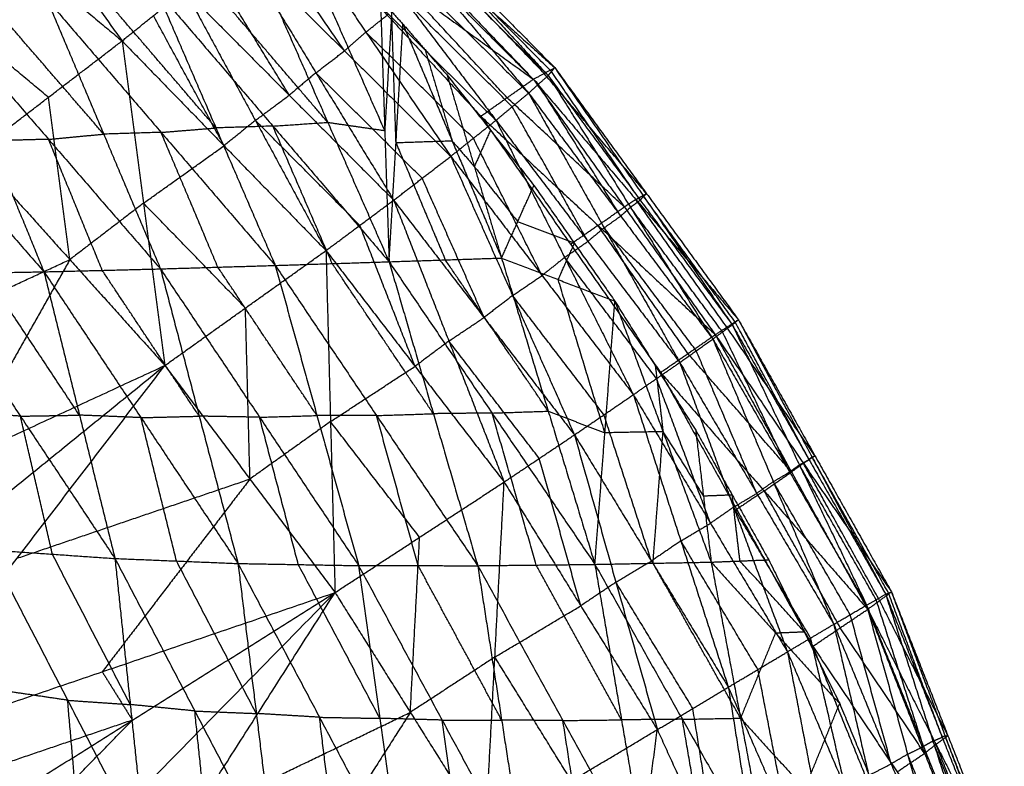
# Model space of a CAD drawing. Header units: millimetres. Extents: x -106 to 110, y -96 to 120.
# Tile 981 of 1020: x 88.22 to 95.87, y 65.57 to 71.36. Entities that reach past the tile are written whole.
import ezdxf

# ---------------------------------------------------------------- set-up
doc = ezdxf.new("R2010")
doc.units = ezdxf.units.MM
doc.header["$MEASUREMENT"] = 0
doc.layers.add('Default', color=7, linetype='Continuous', true_color=0x000000)

msp = doc.modelspace()

# ---------------------------------------------------------------- linework, layer by layer
at = {"layer": 'Default'}
for points in [[(87.7169, 73.0066, 13.4172), (88.3651, 72.1031, 13.4669), (89.0134, 71.1995, 13.5165)], [(90.6986, 72.6883, 11.5504), (91.511, 71.8096, 11.5597), (92.3234, 70.9309, 11.569)], [(90.6986, 72.6883, 11.5504), (91.5367, 71.8401, 11.3559), (92.3748, 70.9919, 11.1615)], [(87.2802, 72.6456, 13.5304), (88.1468, 71.9226, 13.5235), (89.0134, 71.1995, 13.5165)], [(90.5568, 72.6263, 11.0256), (91.3825, 71.7641, 10.786), (92.2083, 70.9019, 10.5465)], [(90.5568, 72.6263, 11.0256), (91.4658, 71.8091, 11.0936), (92.3748, 70.9919, 11.1615)], [(90.6424, 72.6114, 11.8929), (91.4071, 71.7027, 11.955), (92.1717, 70.7941, 12.0172)], [(90.6424, 72.6114, 11.8929), (91.4829, 71.7712, 11.7309), (92.3234, 70.9309, 11.569)], [(90.4927, 72.4587, 12.2665), (91.2056, 71.5208, 12.3711), (91.9185, 70.583, 12.4757)], [(90.4927, 72.4587, 12.2665), (91.3322, 71.6264, 12.1419), (92.1717, 70.7941, 12.0172)], [(90.1852, 72.3602, 10.7113), (90.9928, 71.4874, 10.4508), (91.8004, 70.6146, 10.1903)], [(90.1852, 72.3602, 10.7113), (91.1968, 71.6311, 10.6289), (92.2083, 70.9019, 10.5465)], [(90.2492, 72.2331, 12.6455), (90.908, 71.2681, 12.7774), (91.5668, 70.3032, 12.9092)], [(90.2492, 72.2331, 12.6455), (91.0838, 71.408, 12.5606), (91.9185, 70.583, 12.4757)], [(90.7414, 71.1223, 12.9548), (90.412, 71.6048, 12.8888), (90.0826, 72.0872, 12.8229)], [(89.9161, 71.9414, 13.0003), (90.5197, 70.952, 13.1407), (91.1234, 69.9626, 13.2811)], [(89.9161, 71.9414, 13.0003), (90.7414, 71.1223, 12.9548), (91.5668, 70.3032, 12.9092)], [(90.3121, 70.7779, 13.2907), (90.0103, 71.2726, 13.2205), (89.7084, 71.7673, 13.1503)], [(92.2916, 70.9469, 10.854), (91.8787, 71.378, 10.9738), (91.4658, 71.8091, 11.0936)], [(92.3491, 70.9614, 11.3652), (91.93, 71.3855, 11.4625), (91.511, 71.8096, 11.5597)], [(92.2476, 70.8625, 11.7931), (91.8273, 71.2826, 11.8741), (91.4071, 71.7027, 11.955)], [(90.6114, 70.567, 9.7192), (90.1599, 71.0938, 9.8132), (89.7083, 71.6206, 9.9072)], [(90.1347, 71.6497, 10.1047), (90.6114, 70.567, 9.7192), (91.088, 69.4844, 9.3336)], [(92.0043, 70.7583, 10.3684), (91.6006, 71.1947, 10.4986), (91.1968, 71.6311, 10.6289)], [(88.4295, 71.5224, 9.3343), (88.8706, 70.4757, 8.9459), (89.3118, 69.429, 8.5574)], [(88.4295, 71.5224, 9.3343), (89.3166, 70.4891, 9.1338), (90.2037, 69.4558, 8.9332)], [(89.7428, 70.5236, 9.3215), (89.2993, 71.0403, 9.4218), (88.8557, 71.5569, 9.522)], [(89.0134, 71.1995, 13.5165), (89.2571, 71.3963, 13.4084), (89.5008, 71.5932, 13.3002)], [(89.2819, 71.5915, 9.7098), (89.7428, 70.5236, 9.3215), (90.2037, 69.4558, 8.9332)], [(89.2819, 71.5915, 9.7098), (90.185, 70.538, 9.5217), (91.088, 69.4844, 9.3336)], [(89.5008, 71.5932, 13.3002), (90.0492, 70.5821, 13.4287), (90.5977, 69.5711, 13.5572)], [(89.5008, 71.5932, 13.3002), (90.3121, 70.7779, 13.2907), (91.1234, 69.9626, 13.2811)], [(91.0542, 70.5033, 9.867), (90.8159, 71.0447, 10.0598), (90.5776, 71.586, 10.2526)], [(91.0205, 71.5223, 10.4004), (91.0542, 70.5033, 9.867), (91.088, 69.4844, 9.3336)], [(91.0205, 71.5223, 10.4004), (91.1079, 71.4262, 10.3733), (91.1953, 71.3301, 10.3462)], [(92.0451, 70.6885, 12.2465), (91.6253, 71.1047, 12.3088), (91.2056, 71.5208, 12.3711)], [(88.4412, 70.7614, 13.5636), (88.0079, 71.1229, 13.567), (87.5746, 71.4844, 13.5705)], [(88.8706, 70.4757, 8.9459), (88.4359, 70.9787, 9.0517), (88.0011, 71.4817, 9.1576)], [(87.5727, 71.4411, 8.9809), (87.9898, 70.4237, 8.5958), (88.4069, 69.4063, 8.2107)], [(87.5727, 71.4411, 8.9809), (88.4422, 70.4351, 8.7692), (89.3118, 69.429, 8.5574)], [(89.8055, 70.3853, 13.5368), (89.5313, 70.8908, 13.4726), (89.2571, 71.3963, 13.4084)], [(90.908, 71.2681, 12.7774), (90.9959, 71.3381, 12.669), (91.0838, 71.408, 12.5606)], [(91.1079, 71.4262, 10.3733), (91.0811, 70.9648, 10.1202), (91.0542, 70.5033, 9.867)], [(91.1417, 70.4073, 9.8399), (91.1248, 70.9167, 10.1066), (91.1079, 71.4262, 10.3733)], [(86.7101, 71.3492, 8.6526), (87.5585, 70.3777, 8.4316), (88.4069, 69.4063, 8.2107)], [(91.088, 69.4844, 9.3336), (91.1417, 70.4073, 9.8399), (91.1953, 71.3301, 10.3462)], [(91.1953, 71.3301, 10.3462), (91.3669, 71.1322, 10.2989), (91.5384, 70.9343, 10.2516)], [(91.1953, 71.3301, 10.3462), (91.5784, 70.4217, 10.0483), (91.9615, 69.5133, 9.7503)], [(90.908, 71.2681, 12.7774), (90.8247, 71.1952, 12.8661), (90.7414, 71.1223, 12.9548)], [(91.7426, 70.4431, 12.6924), (91.3253, 70.8556, 12.7349), (90.908, 71.2681, 12.7774)], [(87.869, 70.3232, 13.6106), (88.4412, 70.7614, 13.5636), (89.0134, 71.1995, 13.5165)], [(89.0134, 71.1995, 13.5165), (89.1798, 69.9391, 13.6162), (89.3463, 68.6787, 13.716)], [(89.0134, 71.1995, 13.5165), (89.8055, 70.3853, 13.5368), (90.5977, 69.5711, 13.5572)], [(90.5197, 70.952, 13.1407), (90.6306, 71.0371, 13.0477), (90.7414, 71.1223, 12.9548)], [(91.3669, 71.1322, 10.2989), (91.4726, 70.777, 10.1736), (91.5784, 70.4217, 10.0483)], [(92.2083, 70.9019, 10.5465), (92.2916, 70.9469, 10.854), (92.3748, 70.9919, 11.1615)], [(92.3234, 70.9309, 11.569), (92.3491, 70.9614, 11.3652), (92.3748, 70.9919, 11.1615)], [(92.3748, 70.9919, 11.1615), (93.0643, 69.9933, 11.3346), (93.7539, 68.9947, 11.5076)], [(92.3748, 70.9919, 11.1615), (93.0882, 70.013, 11.1175), (93.8016, 69.034, 11.0736)], [(90.5197, 70.952, 13.1407), (90.4159, 70.8649, 13.2157), (90.3121, 70.7779, 13.2907)], [(91.3451, 70.1329, 13.0952), (90.9324, 70.5424, 13.1179), (90.5197, 70.952, 13.1407)], [(91.5384, 70.9343, 10.2516), (91.7499, 70.2238, 10.0009), (91.9615, 69.5133, 9.7503)], [(91.5384, 70.9343, 10.2516), (91.8757, 70.5058, 10.1831), (92.2131, 70.0773, 10.1146)], [(92.1717, 70.7941, 12.0172), (92.2476, 70.8625, 11.7931), (92.3234, 70.9309, 11.569)], [(93.0882, 70.013, 11.1175), (92.6899, 70.4799, 10.9858), (92.2916, 70.9469, 10.854)], [(92.3234, 70.9309, 11.569), (92.9631, 69.9074, 11.7769), (93.6027, 68.8839, 11.9849)], [(92.3234, 70.9309, 11.569), (93.0386, 69.9628, 11.5383), (93.7539, 68.9947, 11.5076)], [(93.0386, 69.9628, 11.5383), (92.6939, 70.4621, 11.4518), (92.3491, 70.9614, 11.3652)], [(91.8004, 70.6146, 10.1903), (92.0043, 70.7583, 10.3684), (92.2083, 70.9019, 10.5465)], [(92.2083, 70.9019, 10.5465), (92.9151, 69.9099, 10.4822), (93.6219, 68.9179, 10.418)], [(92.2083, 70.9019, 10.5465), (93.005, 69.968, 10.81), (93.8016, 69.034, 11.0736)], [(92.8872, 69.839, 12.0011), (92.5674, 70.3507, 11.8971), (92.2476, 70.8625, 11.7931)], [(88.6077, 69.5009, 13.6633), (88.5244, 70.1312, 13.6134), (88.4412, 70.7614, 13.5636)], [(90.0492, 70.5821, 13.4287), (90.1807, 70.68, 13.3597), (90.3121, 70.7779, 13.2907)], [(91.9185, 70.583, 12.4757), (92.0451, 70.6885, 12.2465), (92.1717, 70.7941, 12.0172)], [(92.9151, 69.9099, 10.4822), (92.4597, 70.3341, 10.4253), (92.0043, 70.7583, 10.3684)], [(92.1717, 70.7941, 12.0172), (92.7588, 69.7479, 12.2451), (93.3459, 68.7018, 12.473)], [(92.1717, 70.7941, 12.0172), (92.8872, 69.839, 12.0011), (93.6027, 68.8839, 11.9849)], [(92.6322, 69.6424, 12.4744), (92.3387, 70.1655, 12.3604), (92.0451, 70.6885, 12.2465)], [(91.8004, 70.6146, 10.1903), (92.4986, 69.6194, 10.114), (93.1968, 68.6242, 10.0377)], [(91.8004, 70.6146, 10.1903), (92.7111, 69.7662, 10.3042), (93.6219, 68.9179, 10.418)], [(90.185, 70.538, 9.5217), (89.9639, 70.5308, 9.4216), (89.7428, 70.5236, 9.3215)], [(90.0492, 70.5821, 13.4287), (89.9274, 70.4837, 13.4828), (89.8055, 70.3853, 13.5368)], [(90.8605, 69.7668, 13.4191), (90.4549, 70.1745, 13.4239), (90.0492, 70.5821, 13.4287)], [(90.185, 70.538, 9.5217), (90.3982, 70.5525, 9.6204), (90.6114, 70.567, 9.7192)], [(90.6459, 69.4701, 9.1334), (90.4154, 70.004, 9.3276), (90.185, 70.538, 9.5217)], [(90.6114, 70.567, 9.7192), (90.8328, 70.5352, 9.7931), (91.0542, 70.5033, 9.867)], [(91.5668, 70.3032, 12.9092), (91.7426, 70.4431, 12.6924), (91.9185, 70.583, 12.4757)], [(91.9185, 70.583, 12.4757), (92.4521, 69.5174, 12.7051), (92.9858, 68.4518, 12.9344)], [(91.9185, 70.583, 12.4757), (92.6322, 69.6424, 12.4744), (93.3459, 68.7018, 12.473)], [(88.4422, 70.4351, 8.7692), (88.6564, 70.4554, 8.8575), (88.8706, 70.4757, 8.9459)], [(89.3166, 70.4891, 9.1338), (89.0936, 70.4824, 9.0398), (88.8706, 70.4757, 8.9459)], [(89.3166, 70.4891, 9.1338), (89.5297, 70.5064, 9.2276), (89.7428, 70.5236, 9.3215)], [(89.7577, 69.4424, 8.7453), (89.5372, 69.9657, 8.9395), (89.3166, 70.4891, 9.1338)], [(91.8757, 70.5058, 10.1831), (91.8128, 70.3648, 10.092), (91.7499, 70.2238, 10.0009)], [(88.4422, 70.4351, 8.7692), (88.216, 70.4294, 8.6825), (87.9898, 70.4237, 8.5958)], [(88.8594, 69.4176, 8.384), (88.6508, 69.9263, 8.5766), (88.4422, 70.4351, 8.7692)], [(89.1798, 69.9391, 13.6162), (89.4927, 70.1622, 13.5765), (89.8055, 70.3853, 13.5368)], [(91.5784, 70.4217, 10.0483), (91.36, 70.4145, 9.9441), (91.1417, 70.4073, 9.8399)], [(91.1417, 70.4073, 9.8399), (91.3332, 69.9531, 9.6909), (91.5247, 69.4989, 9.542)], [(91.5784, 70.4217, 10.0483), (91.6642, 70.3228, 10.0246), (91.7499, 70.2238, 10.0009)], [(92.2763, 69.3775, 12.9218), (92.0095, 69.9103, 12.8071), (91.7426, 70.4431, 12.6924)], [(87.869, 70.3232, 13.6106), (88.6077, 69.5009, 13.6633), (89.3463, 68.6787, 13.716)], [(91.1234, 69.9626, 13.2811), (91.3451, 70.1329, 13.0952), (91.5668, 70.3032, 12.9092)], [(91.5668, 70.3032, 12.9092), (92.0474, 69.2215, 13.1197), (92.5281, 68.1398, 13.3303)], [(91.5668, 70.3032, 12.9092), (92.2763, 69.3775, 12.9218), (92.9858, 68.4518, 12.9344)], [(91.7499, 70.2238, 10.0009), (91.9186, 70.0096, 9.9667), (92.0873, 69.7953, 9.9324)], [(91.8257, 69.0512, 13.3057), (91.5854, 69.592, 13.2004), (91.3451, 70.1329, 13.0952)], [(91.9615, 69.5133, 9.7503), (92.0873, 69.7953, 9.9324), (92.2131, 70.0773, 10.1146)], [(92.2131, 70.0773, 10.1146), (92.5275, 69.6273, 10.0814), (92.842, 69.1773, 10.0483)], [(93.005, 69.968, 10.81), (93.0466, 69.9905, 10.9638), (93.0882, 70.013, 11.1175)], [(93.0643, 69.9933, 11.3346), (93.0515, 69.978, 11.4364), (93.0386, 69.9628, 11.5383)], [(93.0643, 69.9933, 11.3346), (93.0763, 70.0031, 11.226), (93.0882, 70.013, 11.1175)], [(93.7777, 69.0144, 11.2906), (93.421, 69.5038, 11.3126), (93.0643, 69.9933, 11.3346)], [(89.1798, 69.9391, 13.6162), (88.8937, 69.72, 13.6398), (88.6077, 69.5009, 13.6633)], [(89.972, 69.1249, 13.6366), (89.5759, 69.532, 13.6264), (89.1798, 69.9391, 13.6162)], [(90.5977, 69.5711, 13.5572), (90.8605, 69.7668, 13.4191), (91.1234, 69.9626, 13.2811)], [(91.1234, 69.9626, 13.2811), (91.5525, 68.8681, 13.4526), (91.9816, 67.7736, 13.6242)], [(91.1234, 69.9626, 13.2811), (91.8257, 69.0512, 13.3057), (92.5281, 68.1398, 13.3303)], [(93.005, 69.968, 10.81), (92.96, 69.939, 10.6461), (92.9151, 69.9099, 10.4822)], [(92.9631, 69.9074, 11.7769), (93.0009, 69.9351, 11.6576), (93.0386, 69.9628, 11.5383)], [(93.7117, 68.976, 10.7458), (93.3583, 69.472, 10.7779), (93.005, 69.968, 10.81)], [(92.7111, 69.7662, 10.3042), (92.8131, 69.8381, 10.3932), (92.9151, 69.9099, 10.4822)], [(92.7588, 69.7479, 12.2451), (92.823, 69.7935, 12.1231), (92.8872, 69.839, 12.0011)], [(92.9631, 69.9074, 11.7769), (92.9251, 69.8732, 11.889), (92.8872, 69.839, 12.0011)], [(93.6783, 68.9393, 11.7463), (93.3207, 69.4233, 11.7616), (92.9631, 69.9074, 11.7769)], [(91.2896, 68.6723, 13.5907), (91.0751, 69.2196, 13.5049), (90.8605, 69.7668, 13.4191)], [(92.5275, 69.6273, 10.0814), (92.3074, 69.7113, 10.0069), (92.0873, 69.7953, 9.9324)], [(92.7111, 69.7662, 10.3042), (92.6048, 69.6928, 10.2091), (92.4986, 69.6194, 10.114)], [(93.4093, 68.771, 10.2278), (93.0602, 69.2686, 10.266), (92.7111, 69.7662, 10.3042)], [(92.7588, 69.7479, 12.2451), (92.6955, 69.6952, 12.3597), (92.6322, 69.6424, 12.4744)], [(93.4743, 68.7928, 12.229), (93.1166, 69.2704, 12.237), (92.7588, 69.7479, 12.2451)], [(92.4018, 69.3453, 9.8993), (92.4647, 69.4863, 9.9904), (92.5275, 69.6273, 10.0814)], [(92.4521, 69.5174, 12.7051), (92.5422, 69.5799, 12.5897), (92.6322, 69.6424, 12.4744)], [(89.3463, 68.6787, 13.716), (89.972, 69.1249, 13.6366), (90.5977, 69.5711, 13.5572)], [(90.5977, 69.5711, 13.5572), (90.6328, 68.2429, 13.6754), (90.668, 66.9148, 13.7937)], [(90.5977, 69.5711, 13.5572), (91.2896, 68.6723, 13.5907), (91.9816, 67.7736, 13.6242)], [(86.9812, 68.7486, 13.0174), (87.7944, 69.1248, 13.3404), (88.6077, 69.5009, 13.6633)], [(88.6077, 69.5009, 13.6633), (88.1637, 68.7136, 13.3667), (87.7198, 67.9263, 13.0701)], [(89.3118, 69.429, 8.5574), (89.7577, 69.4424, 8.7453), (90.2037, 69.4558, 8.9332)], [(90.2037, 69.4558, 8.9332), (90.6459, 69.4701, 9.1334), (91.088, 69.4844, 9.3336)], [(90.2037, 69.4558, 8.9332), (90.5276, 68.2899, 8.7492), (90.8515, 67.1241, 8.5651)], [(90.2037, 69.4558, 8.9332), (90.99, 68.2897, 8.9562), (91.7764, 67.1236, 8.9793)], [(91.4322, 68.304, 9.1565), (91.039, 68.887, 9.1449), (90.6459, 69.4701, 9.1334)], [(91.088, 69.4844, 9.3336), (91.5247, 69.4989, 9.542), (91.9615, 69.5133, 9.7503)], [(91.088, 69.4844, 9.3336), (91.4322, 68.304, 9.1565), (91.7764, 67.1236, 8.9793)], [(91.088, 69.4844, 9.3336), (91.8874, 68.3092, 9.3733), (92.6868, 67.1339, 9.4129)], [(92.3242, 68.3236, 9.5816), (91.9244, 68.9112, 9.5618), (91.5247, 69.4989, 9.542)], [(91.9615, 69.5133, 9.7503), (92.3242, 68.3236, 9.5816), (92.6868, 67.1339, 9.4129)], [(91.9615, 69.5133, 9.7503), (92.4018, 69.3453, 9.8993), (92.842, 69.1773, 10.0483)], [(92.4521, 69.5174, 12.7051), (92.3642, 69.4475, 12.8134), (92.2763, 69.3775, 12.9218)], [(93.1659, 68.5768, 12.7037), (92.809, 69.0471, 12.7044), (92.4521, 69.5174, 12.7051)], [(87.4891, 69.3902, 7.8974), (87.948, 69.3982, 8.054), (88.4069, 69.4063, 8.2107)], [(87.4891, 69.3902, 7.8974), (88.2237, 68.2849, 7.8618), (88.9582, 67.1796, 7.8261)], [(88.6826, 68.2929, 8.0184), (88.3153, 68.8456, 8.0362), (87.948, 69.3982, 8.054)], [(88.4069, 69.4063, 8.2107), (88.8594, 69.4176, 8.384), (89.3118, 69.429, 8.5574)], [(88.4069, 69.4063, 8.2107), (88.6826, 68.2929, 8.0184), (88.9582, 67.1796, 7.8261)], [(88.4069, 69.4063, 8.2107), (89.1605, 68.2734, 8.1948), (89.914, 67.1406, 8.1789)], [(89.6129, 68.2848, 8.3682), (89.2361, 68.8512, 8.3761), (88.8594, 69.4176, 8.384)], [(89.3118, 69.429, 8.5574), (89.6129, 68.2848, 8.3682), (89.914, 67.1406, 8.1789)], [(89.3118, 69.429, 8.5574), (90.0817, 68.2765, 8.5613), (90.8515, 67.1241, 8.5651)], [(90.5276, 68.2899, 8.7492), (90.1427, 68.8662, 8.7472), (89.7577, 69.4424, 8.7453)], [(92.0474, 69.2215, 13.1197), (92.1619, 69.2995, 13.0208), (92.2763, 69.3775, 12.9218)], [(92.7644, 68.1556, 9.7306), (92.5831, 68.7504, 9.8149), (92.4018, 69.3453, 9.8993)], [(92.0474, 69.2215, 13.1197), (91.9366, 69.1364, 13.2127), (91.8257, 69.0512, 13.3057)], [(92.7569, 68.2958, 13.1324), (92.4022, 68.7587, 13.126), (92.0474, 69.2215, 13.1197)], [(92.6868, 67.1339, 9.4129), (92.7644, 68.1556, 9.7306), (92.842, 69.1773, 10.0483)], [(92.842, 69.1773, 10.0483), (93.1559, 68.6765, 10.0453), (93.4698, 68.1757, 10.0424)], [(92.842, 69.1773, 10.0483), (93.216, 68.1643, 9.956), (93.59, 67.1513, 9.8637)], [(90.0071, 67.7967, 13.7548), (89.9896, 68.4608, 13.6957), (89.972, 69.1249, 13.6366)], [(91.5525, 68.8681, 13.4526), (91.6891, 68.9596, 13.3792), (91.8257, 69.0512, 13.3057)], [(93.6219, 68.9179, 10.418), (93.7117, 68.976, 10.7458), (93.8016, 69.034, 11.0736)], [(93.7539, 68.9947, 11.5076), (93.7777, 69.0144, 11.2906), (93.8016, 69.034, 11.0736)], [(94.3498, 67.9479, 11.5715), (94.0638, 68.4811, 11.4311), (93.7777, 69.0144, 11.2906)], [(93.8016, 69.034, 11.0736), (94.3737, 67.9676, 11.3545), (94.9458, 66.9012, 11.6354)], [(93.8016, 69.034, 11.0736), (94.3961, 67.9769, 11.1399), (94.9906, 66.9199, 11.2063)], [(93.6027, 68.8839, 11.9849), (93.6783, 68.9393, 11.7463), (93.7539, 68.9947, 11.5076)], [(94.2, 67.8509, 12.045), (93.9392, 68.3951, 11.8957), (93.6783, 68.9393, 11.7463)], [(94.3961, 67.9769, 11.1399), (94.0539, 68.4765, 10.9429), (93.7117, 68.976, 10.7458)], [(93.7539, 68.9947, 11.5076), (94.2756, 67.9063, 11.8064), (94.7974, 66.8178, 12.1051)], [(93.7539, 68.9947, 11.5076), (94.3498, 67.9479, 11.5715), (94.9458, 66.9012, 11.6354)], [(91.5525, 68.8681, 13.4526), (91.4211, 68.7702, 13.5217), (91.2896, 68.6723, 13.5907)], [(92.2548, 67.9567, 13.4772), (91.9037, 68.4124, 13.4649), (91.5525, 68.8681, 13.4526)], [(93.1968, 68.6242, 10.0377), (93.4093, 68.771, 10.2278), (93.6219, 68.9179, 10.418)], [(93.3459, 68.7018, 12.473), (93.4743, 68.7928, 12.229), (93.6027, 68.8839, 11.9849)], [(93.6027, 68.8839, 11.9849), (94.0726, 67.7762, 12.2841), (94.5425, 66.6685, 12.5832)], [(93.6027, 68.8839, 11.9849), (94.2, 67.8509, 12.045), (94.7974, 66.8178, 12.1051)], [(93.6219, 68.9179, 10.418), (94.2141, 67.8515, 10.485), (94.8064, 66.785, 10.552)], [(93.6219, 68.9179, 10.418), (94.3062, 67.9189, 10.8122), (94.9906, 66.9199, 11.2063)], [(94.2141, 67.8515, 10.485), (93.8117, 68.3112, 10.3564), (93.4093, 68.771, 10.2278)], [(93.9442, 67.6851, 12.5281), (93.7093, 68.239, 12.3785), (93.4743, 68.7928, 12.229)], [(92.9858, 68.4518, 12.9344), (93.1659, 68.5768, 12.7037), (93.3459, 68.7018, 12.473)], [(93.3459, 68.7018, 12.473), (93.7643, 67.5782, 12.7528), (94.1827, 66.4546, 13.0327)], [(93.3459, 68.7018, 12.473), (93.9442, 67.6851, 12.5281), (94.5425, 66.6685, 12.5832)], [(86.0933, 67.174, 12.4242), (87.7198, 67.9263, 13.0701), (89.3463, 68.6787, 13.716)], [(86.5753, 66.4312, 12.4242), (87.9608, 67.5549, 13.0701), (89.3463, 68.6787, 13.716)], [(87.0508, 65.6842, 12.4242), (88.1985, 67.1814, 13.0701), (89.3463, 68.6787, 13.716)], [(89.3463, 68.6787, 13.716), (90.0071, 67.7967, 13.7548), (90.668, 66.9148, 13.7937)], [(90.6328, 68.2429, 13.6754), (90.9612, 68.4576, 13.633), (91.2896, 68.6723, 13.5907)], [(93.1559, 68.6765, 10.0453), (93.186, 68.4204, 10.0007), (93.216, 68.1643, 9.956)], [(93.1968, 68.6242, 10.0377), (93.788, 67.5607, 10.101), (94.3793, 66.4972, 10.1643)], [(93.1968, 68.6242, 10.0377), (94.0016, 67.7046, 10.2948), (94.8064, 66.785, 10.552)], [(93.5843, 67.4532, 12.9835), (93.3751, 68.015, 12.8436), (93.1659, 68.5768, 12.7037)], [(92.5281, 68.1398, 13.3303), (92.7569, 68.2958, 13.1324), (92.9858, 68.4518, 12.9344)], [(92.9858, 68.4518, 12.9344), (93.3545, 67.3158, 13.1748), (93.7231, 66.1799, 13.4152)], [(92.9858, 68.4518, 12.9344), (93.5843, 67.4532, 12.9835), (94.1827, 66.4546, 13.0327)], [(88.2237, 68.2849, 7.8618), (87.9806, 68.3015, 7.7834), (87.7374, 68.3181, 7.7049)], [(91.8874, 68.3092, 9.3733), (91.6598, 68.3066, 9.2649), (91.4322, 68.304, 9.1565)], [(91.8874, 68.3092, 9.3733), (92.1058, 68.3164, 9.4774), (92.3242, 68.3236, 9.5816)], [(92.2316, 67.1287, 9.1961), (92.0595, 67.719, 9.2847), (91.8874, 68.3092, 9.3733)], [(92.3242, 68.3236, 9.5816), (92.5443, 68.2396, 9.6561), (92.7644, 68.1556, 9.7306)], [(88.2237, 68.2849, 7.8618), (88.4531, 68.2889, 7.9401), (88.6826, 68.2929, 8.0184)], [(88.472, 67.2128, 7.6693), (88.3478, 67.7489, 7.7655), (88.2237, 68.2849, 7.8618)], [(89.1605, 68.2734, 8.1948), (88.9215, 68.2832, 8.1066), (88.6826, 68.2929, 8.0184)], [(89.1605, 68.2734, 8.1948), (89.3867, 68.2791, 8.2815), (89.6129, 68.2848, 8.3682)], [(89.4361, 67.1601, 8.0025), (89.2983, 67.7168, 8.0987), (89.1605, 68.2734, 8.1948)], [(90.0817, 68.2765, 8.5613), (89.8473, 68.2807, 8.4647), (89.6129, 68.2848, 8.3682)], [(90.6328, 68.2429, 13.6754), (90.32, 68.0198, 13.7151), (90.0071, 67.7967, 13.7548)], [(90.0817, 68.2765, 8.5613), (90.3046, 68.2832, 8.6552), (90.5276, 68.2899, 8.7492)], [(90.3828, 67.1323, 8.372), (90.2322, 67.7044, 8.4666), (90.0817, 68.2765, 8.5613)], [(90.99, 68.2897, 8.9562), (90.7588, 68.2898, 8.8527), (90.5276, 68.2899, 8.7492)], [(91.3248, 67.3442, 13.7089), (90.9788, 67.7935, 13.6922), (90.6328, 68.2429, 13.6754)], [(90.99, 68.2897, 8.9562), (91.2111, 68.2968, 9.0563), (91.4322, 68.304, 9.1565)], [(91.3139, 67.1238, 8.7722), (91.152, 67.7067, 8.8642), (90.99, 68.2897, 8.9562)], [(93.1256, 67.1599, 13.3728), (92.9413, 67.7278, 13.2526), (92.7569, 68.2958, 13.1324)], [(93.216, 68.1643, 9.956), (92.9902, 68.1599, 9.8433), (92.7644, 68.1556, 9.7306)], [(93.1384, 67.1426, 9.6383), (93.1772, 67.6535, 9.7971), (93.216, 68.1643, 9.956)], [(93.216, 68.1643, 9.956), (93.373, 67.9139, 9.9545), (93.5299, 67.6635, 9.953)], [(93.4698, 68.1757, 10.0424), (93.5299, 67.6635, 9.953), (93.59, 67.1513, 9.8637)], [(93.4698, 68.1757, 10.0424), (93.7535, 67.6724, 10.0685), (94.0373, 67.1691, 10.0947)], [(91.9816, 67.7736, 13.6242), (92.2548, 67.9567, 13.4772), (92.5281, 68.1398, 13.3303)], [(92.5281, 68.1398, 13.3303), (92.8499, 66.9949, 13.5127), (93.1718, 65.85, 13.6951)], [(92.5281, 68.1398, 13.3303), (93.1256, 67.1599, 13.3728), (93.7231, 66.1799, 13.4152)], [(92.5767, 66.8118, 13.6596), (92.4158, 67.3843, 13.5684), (92.2548, 67.9567, 13.4772)], [(94.2756, 67.9063, 11.8064), (94.3127, 67.9271, 11.689), (94.3498, 67.9479, 11.5715)], [(94.3062, 67.9189, 10.8122), (94.3512, 67.9479, 10.976), (94.3961, 67.9769, 11.1399)], [(94.3737, 67.9676, 11.3545), (94.3618, 67.9578, 11.463), (94.3498, 67.9479, 11.5715)], [(94.3737, 67.9676, 11.3545), (94.3849, 67.9723, 11.2472), (94.3961, 67.9769, 11.1399)], [(94.9682, 66.9105, 11.4209), (94.6709, 67.4391, 11.3877), (94.3737, 67.9676, 11.3545)], [(94.0016, 67.7046, 10.2948), (94.1079, 67.778, 10.3899), (94.2141, 67.8515, 10.485)], [(94.0726, 67.7762, 12.2841), (94.1363, 67.8135, 12.1645), (94.2, 67.8509, 12.045)], [(94.2756, 67.9063, 11.8064), (94.2378, 67.8786, 11.9257), (94.2, 67.8509, 12.045)], [(94.3062, 67.9189, 10.8122), (94.2602, 67.8852, 10.6486), (94.2141, 67.8515, 10.485)], [(94.8716, 66.8595, 11.8703), (94.5736, 67.3829, 11.8383), (94.2756, 67.9063, 11.8064)], [(94.8985, 66.8524, 10.8791), (94.6024, 67.3857, 10.8456), (94.3062, 67.9189, 10.8122)], [(88.1985, 67.1814, 13.0701), (89.1028, 67.4891, 13.4125), (90.0071, 67.7967, 13.7548)], [(90.0071, 67.7967, 13.7548), (89.4333, 67.0481, 13.4319), (88.8594, 66.2995, 13.109)], [(90.668, 66.9148, 13.7937), (91.3248, 67.3442, 13.7089), (91.9816, 67.7736, 13.6242)], [(91.8377, 65.0536, 13.837), (91.9096, 66.4136, 13.7306), (91.9816, 67.7736, 13.6242)], [(91.9816, 67.7736, 13.6242), (92.5767, 66.8118, 13.6596), (93.1718, 65.85, 13.6951)], [(94.0726, 67.7762, 12.2841), (94.0084, 67.7307, 12.4061), (93.9442, 67.6851, 12.5281)], [(94.67, 66.7431, 12.3442), (94.3713, 67.2597, 12.3141), (94.0726, 67.7762, 12.2841)], [(94.0016, 67.7046, 10.2948), (93.8948, 67.6326, 10.1979), (93.788, 67.5607, 10.101)], [(94.5929, 66.6411, 10.3581), (94.2972, 67.1728, 10.3265), (94.0016, 67.7046, 10.2948)], [(93.7535, 67.6724, 10.0685), (93.6417, 67.668, 10.0108), (93.5299, 67.6635, 9.953)], [(93.8136, 67.1602, 9.9792), (93.7836, 67.4163, 10.0239), (93.7535, 67.6724, 10.0685)], [(93.7643, 67.5782, 12.7528), (93.8543, 67.6317, 12.6405), (93.9442, 67.6851, 12.5281)], [(93.7643, 67.5782, 12.7528), (93.6743, 67.5157, 12.8682), (93.5843, 67.4532, 12.9835)], [(94.3626, 66.5615, 12.8079), (94.0635, 67.0698, 12.7804), (93.7643, 67.5782, 12.7528)], [(84.9206, 67.482, 12.0172), (86.6791, 65.4503, 12.2207), (88.4376, 63.4187, 12.4242)], [(84.9206, 67.482, 12.0172), (87.4418, 63.2756, 12.0172), (89.963, 59.0692, 12.0172)], [(93.3545, 67.3158, 13.1748), (93.4694, 67.3845, 13.0792), (93.5843, 67.4532, 12.9835)], [(91.2528, 65.9842, 13.8153), (91.2888, 66.6642, 13.7621), (91.3248, 67.3442, 13.7089)], [(93.3545, 67.3158, 13.1748), (93.24, 67.2379, 13.2738), (93.1256, 67.1599, 13.3728)], [(93.9529, 66.3172, 13.2239), (93.6537, 66.8165, 13.1994), (93.3545, 67.3158, 13.1748)], [(87.9858, 67.246, 7.5124), (88.472, 67.2128, 7.6693), (88.9582, 67.1796, 7.8261)], [(87.9858, 67.246, 7.5124), (88.5908, 66.0783, 7.661), (89.1959, 64.9105, 7.8096)], [(89.077, 66.045, 7.8179), (88.7745, 66.6289, 7.7436), (88.472, 67.2128, 7.6693)], [(88.9582, 67.1796, 7.8261), (89.077, 66.045, 7.8179), (89.1959, 64.9105, 7.8096)], [(88.9582, 67.1796, 7.8261), (89.4361, 67.1601, 8.0025), (89.914, 67.1406, 8.1789)], [(88.9582, 67.1796, 7.8261), (89.5783, 65.9949, 8.0014), (90.1985, 64.8101, 8.1767)], [(90.0562, 65.9754, 8.1778), (89.7462, 66.5677, 8.0902), (89.4361, 67.1601, 8.0025)], [(92.8499, 66.9949, 13.5127), (92.9878, 67.0774, 13.4427), (93.1256, 67.1599, 13.3728)], [(93.59, 67.1513, 9.8637), (93.8136, 67.1602, 9.9792), (94.0373, 67.1691, 10.0947)], [(94.3128, 66.6106, 10.161), (94.0632, 66.8854, 10.0701), (93.8136, 67.1602, 9.9792)], [(94.0373, 67.1691, 10.0947), (94.3128, 66.6106, 10.161), (94.5884, 66.0521, 10.2274)], [(89.914, 67.1406, 8.1789), (90.0562, 65.9754, 8.1778), (90.1985, 64.8101, 8.1767)], [(89.914, 67.1406, 8.1789), (90.3828, 67.1323, 8.372), (90.8515, 67.1241, 8.5651)], [(89.914, 67.1406, 8.1789), (90.5473, 65.9462, 8.3789), (91.1806, 64.7518, 8.5788)], [(91.0161, 65.9379, 8.5719), (90.6994, 66.5351, 8.472), (90.3828, 67.1323, 8.372)], [(90.8515, 67.1241, 8.5651), (91.0161, 65.9379, 8.5719), (91.1806, 64.7518, 8.5788)], [(90.8515, 67.1241, 8.5651), (91.3139, 67.1238, 8.7722), (91.7764, 67.1236, 8.9793)], [(90.8515, 67.1241, 8.5651), (91.4998, 65.9242, 8.7879), (92.148, 64.7244, 9.0108)], [(91.9622, 65.924, 8.995), (91.6381, 66.5239, 8.8836), (91.3139, 67.1238, 8.7722)], [(91.7764, 67.1236, 8.9793), (92.2316, 67.1287, 9.1961), (92.6868, 67.1339, 9.4129)], [(91.7764, 67.1236, 8.9793), (91.9622, 65.924, 8.995), (92.148, 64.7244, 9.0108)], [(91.7764, 67.1236, 8.9793), (92.4382, 65.9211, 9.2218), (93.1, 64.7186, 9.4643)], [(92.8934, 65.9262, 9.4386), (92.5625, 66.5275, 9.3173), (92.2316, 67.1287, 9.1961)], [(92.6868, 67.1339, 9.4129), (93.1384, 67.1426, 9.6383), (93.59, 67.1513, 9.8637)], [(92.6868, 67.1339, 9.4129), (92.8934, 65.9262, 9.4386), (93.1, 64.7186, 9.4643)], [(92.6868, 67.1339, 9.4129), (93.3663, 65.9305, 9.6752), (94.0459, 64.7271, 9.9375)], [(93.8179, 65.9392, 9.9006), (93.4782, 66.5409, 9.7694), (93.1384, 67.1426, 9.6383)], [(93.59, 67.1513, 9.8637), (93.8179, 65.9392, 9.9006), (94.0459, 64.7271, 9.9375)], [(93.59, 67.1513, 9.8637), (94.0892, 66.6017, 10.0455), (94.5884, 66.0521, 10.2274)], [(92.8499, 66.9949, 13.5127), (92.7133, 66.9034, 13.5862), (92.5767, 66.8118, 13.6596)], [(93.4475, 66.0149, 13.5552), (93.1487, 66.5049, 13.5339), (92.8499, 66.9949, 13.5127)], [(87.0508, 65.6842, 12.4242), (88.8594, 66.2995, 13.109), (90.668, 66.9148, 13.7937)], [(87.5197, 64.9331, 12.4242), (89.0939, 65.9239, 13.109), (90.668, 66.9148, 13.7937)], [(87.982, 64.1779, 12.4242), (89.325, 65.5463, 13.109), (90.668, 66.9148, 13.7937)], [(88.4376, 63.4187, 12.4242), (89.5528, 65.1667, 13.109), (90.668, 66.9148, 13.7937)], [(90.668, 66.9148, 13.7937), (91.2528, 65.9842, 13.8153), (91.8377, 65.0536, 13.837)], [(94.7974, 66.8178, 12.1051), (94.8716, 66.8595, 11.8703), (94.9458, 66.9012, 11.6354)], [(94.8064, 66.785, 10.552), (94.8985, 66.8524, 10.8791), (94.9906, 66.9199, 11.2063)], [(95.2391, 65.7192, 12.2464), (95.0554, 66.2893, 12.0583), (94.8716, 66.8595, 11.8703)], [(94.9458, 66.9012, 11.6354), (94.9682, 66.9105, 11.4209), (94.9906, 66.9199, 11.2063)], [(94.9458, 66.9012, 11.6354), (95.3133, 65.7609, 12.0116), (95.6809, 64.6205, 12.3877)], [(94.9458, 66.9012, 11.6354), (95.385, 65.7915, 11.8032), (95.8241, 64.6819, 11.9709)], [(95.385, 65.7915, 11.8032), (95.1766, 66.351, 11.612), (94.9682, 66.9105, 11.4209)], [(94.9906, 66.9199, 11.2063), (95.4074, 65.8009, 11.5886), (95.8241, 64.6819, 11.9709)], [(94.9906, 66.9199, 11.2063), (95.4289, 65.8032, 11.3962), (95.8673, 64.6865, 11.5861)], [(91.9096, 66.4136, 13.7306), (92.2432, 66.6127, 13.6951), (92.5767, 66.8118, 13.6596)], [(94.3793, 66.4972, 10.1643), (94.5929, 66.6411, 10.3581), (94.8064, 66.785, 10.552)], [(94.5425, 66.6685, 12.5832), (94.67, 66.7431, 12.3442), (94.7974, 66.8178, 12.1051)], [(94.7974, 66.8178, 12.1051), (95.1159, 65.659, 12.4564), (95.4345, 64.5002, 12.8076)], [(94.7974, 66.8178, 12.1051), (95.2391, 65.7192, 12.2464), (95.6809, 64.6205, 12.3877)], [(94.8064, 66.785, 10.552), (95.2481, 65.6663, 10.7703), (95.6897, 64.5476, 10.9886)], [(94.8064, 66.785, 10.552), (95.3369, 65.7357, 11.0691), (95.8673, 64.6865, 11.5861)], [(95.4289, 65.8032, 11.3962), (95.1637, 66.3278, 11.1377), (94.8985, 66.8524, 10.8791)], [(94.9885, 65.5843, 12.6954), (94.8292, 66.1637, 12.5198), (94.67, 66.7431, 12.3442)], [(94.1827, 66.4546, 13.0327), (94.3626, 66.5615, 12.8079), (94.5425, 66.6685, 12.5832)], [(94.5425, 66.6685, 12.5832), (94.8144, 65.4948, 12.8903), (95.0862, 64.3211, 13.1974)], [(94.5425, 66.6685, 12.5832), (94.9885, 65.5843, 12.6954), (95.4345, 64.5002, 12.8076)], [(95.2481, 65.6663, 10.7703), (94.9205, 66.1537, 10.5642), (94.5929, 66.6411, 10.3581)], [(94.0892, 66.6017, 10.0455), (93.9536, 66.2705, 9.9731), (93.8179, 65.9392, 9.9006)], [(94.0892, 66.6017, 10.0455), (94.201, 66.6061, 10.1033), (94.3128, 66.6106, 10.161)], [(94.6345, 65.3878, 13.115), (94.4986, 65.9747, 12.9615), (94.3626, 66.5615, 12.8079)], [(94.3793, 66.4972, 10.1643), (94.8288, 65.3889, 10.3923), (95.2784, 64.2806, 10.6203)], [(94.3793, 66.4972, 10.1643), (95.0345, 65.5224, 10.5765), (95.6897, 64.5476, 10.9886)], [(91.9096, 66.4136, 13.7306), (91.5812, 66.1989, 13.773), (91.2528, 65.9842, 13.8153)], [(92.5047, 65.4518, 13.7661), (92.2072, 65.9327, 13.7483), (91.9096, 66.4136, 13.7306)], [(93.7231, 66.1799, 13.4152), (93.9529, 66.3172, 13.2239), (94.1827, 66.4546, 13.0327)], [(94.1827, 66.4546, 13.0327), (94.4117, 65.27, 13.2778), (94.6407, 64.0855, 13.5229)], [(94.1827, 66.4546, 13.0327), (94.6345, 65.3878, 13.115), (95.0862, 64.3211, 13.1974)], [(88.8594, 66.2995, 13.109), (88.9766, 66.1117, 13.109), (89.0939, 65.9239, 13.109)], [(94.1819, 65.1327, 13.4691), (94.0674, 65.725, 13.3465), (93.9529, 66.3172, 13.2239)], [(93.1718, 65.85, 13.6951), (93.4475, 66.0149, 13.5552), (93.7231, 66.1799, 13.4152)], [(93.7231, 66.1799, 13.4152), (93.9143, 64.9886, 13.5837), (94.1055, 63.7973, 13.7521)], [(93.7231, 66.1799, 13.4152), (94.1819, 65.1327, 13.4691), (94.6407, 64.0855, 13.5229)], [(88.5908, 66.0783, 7.661), (88.3359, 66.1159, 7.5797), (88.081, 66.1535, 7.4983)], [(88.6861, 64.9857, 7.6469), (88.6385, 65.532, 7.654), (88.5908, 66.0783, 7.661)], [(88.5908, 66.0783, 7.661), (88.8339, 66.0616, 7.7395), (89.077, 66.045, 7.8179)], [(89.5783, 65.9949, 8.0014), (89.3277, 66.02, 7.9096), (89.077, 66.045, 7.8179)], [(93.6387, 64.8237, 13.7236), (93.5431, 65.4193, 13.6394), (93.4475, 66.0149, 13.5552)], [(94.0459, 64.7271, 9.9375), (94.3171, 65.3896, 10.0824), (94.5884, 66.0521, 10.2274)], [(94.5884, 66.0521, 10.2274), (94.8224, 65.4855, 10.3396), (95.0563, 64.919, 10.4519)], [(89.5528, 65.1667, 13.109), (90.4028, 65.5755, 13.4622), (91.2528, 65.9842, 13.8153)], [(89.6972, 64.8603, 7.9931), (89.6377, 65.4276, 7.9973), (89.5783, 65.9949, 8.0014)], [(89.5783, 65.9949, 8.0014), (89.8173, 65.9851, 8.0896), (90.0562, 65.9754, 8.1778)], [(90.5473, 65.9462, 8.3789), (90.3018, 65.9608, 8.2783), (90.0562, 65.9754, 8.1778)], [(91.2528, 65.9842, 13.8153), (90.6952, 65.1102, 13.473), (90.1376, 64.2361, 13.1306)], [(90.6895, 64.781, 8.3777), (90.6184, 65.3636, 8.3783), (90.5473, 65.9462, 8.3789)], [(90.5473, 65.9462, 8.3789), (90.7817, 65.9421, 8.4754), (91.0161, 65.9379, 8.5719)], [(91.4998, 65.9242, 8.7879), (91.2579, 65.9311, 8.6799), (91.0161, 65.9379, 8.5719)], [(93.3663, 65.9305, 9.6752), (93.5921, 65.9349, 9.7879), (93.8179, 65.9392, 9.9006)], [(93.8179, 65.9392, 9.9006), (94.0675, 65.6644, 9.9915), (94.3171, 65.3896, 10.0824)], [(89.0939, 65.9239, 13.109), (88.1896, 65.6163, 12.7666), (87.2853, 65.3087, 12.4242)], [(87.7509, 64.5555, 12.4242), (88.4224, 65.2397, 12.7666), (89.0939, 65.9239, 13.109)], [(91.6643, 64.7381, 8.7948), (91.582, 65.3312, 8.7914), (91.4998, 65.9242, 8.7879)], [(91.4998, 65.9242, 8.7879), (91.731, 65.9241, 8.8915), (91.9622, 65.924, 8.995)], [(92.4382, 65.9211, 9.2218), (92.2002, 65.9225, 9.1084), (91.9622, 65.924, 8.995)], [(92.4382, 65.9211, 9.2218), (92.6658, 65.9237, 9.3302), (92.8934, 65.9262, 9.4386)], [(92.624, 64.7215, 9.2375), (92.5311, 65.3213, 9.2297), (92.4382, 65.9211, 9.2218)], [(93.3663, 65.9305, 9.6752), (93.1299, 65.9284, 9.5569), (92.8934, 65.9262, 9.4386)], [(93.5729, 64.7229, 9.7009), (93.4696, 65.3267, 9.688), (93.3663, 65.9305, 9.6752)], [(91.8377, 65.0536, 13.837), (92.5047, 65.4518, 13.7661), (93.1718, 65.85, 13.6951)], [(92.8075, 63.0855, 13.8251), (92.9897, 64.4678, 13.7601), (93.1718, 65.85, 13.6951)], [(93.1718, 65.85, 13.6951), (93.6387, 64.8237, 13.7236), (94.1055, 63.7973, 13.7521)], [(95.3133, 65.7609, 12.0116), (95.3491, 65.7762, 11.9074), (95.385, 65.7915, 11.8032)], [(95.3369, 65.7357, 11.0691), (95.3829, 65.7694, 11.2326), (95.4289, 65.8032, 11.3962)], [(95.4074, 65.8009, 11.5886), (95.3962, 65.7962, 11.6959), (95.385, 65.7915, 11.8032)], [(95.4074, 65.8009, 11.5886), (95.4182, 65.802, 11.4924), (95.4289, 65.8032, 11.3962)], [(95.8457, 64.6842, 11.7785), (95.6265, 65.2425, 11.6835), (95.4074, 65.8009, 11.5886)], [(95.1159, 65.659, 12.4564), (95.1775, 65.6891, 12.3514), (95.2391, 65.7192, 12.2464)], [(95.3133, 65.7609, 12.0116), (95.2762, 65.74, 12.129), (95.2391, 65.7192, 12.2464)], [(95.3369, 65.7357, 11.0691), (95.2925, 65.701, 10.9197), (95.2481, 65.6663, 10.7703)], [(95.7525, 64.6512, 12.1793), (95.5329, 65.206, 12.0954), (95.3133, 65.7609, 12.0116)], [(95.7785, 64.617, 11.2874), (95.5577, 65.1764, 11.1782), (95.3369, 65.7357, 11.0691)], [(95.1159, 65.659, 12.4564), (95.0522, 65.6217, 12.5759), (94.9885, 65.5843, 12.6954)], [(95.0345, 65.5224, 10.5765), (95.1413, 65.5944, 10.6734), (95.2481, 65.6663, 10.7703)], [(95.5577, 64.5604, 12.5977), (95.3368, 65.1097, 12.527), (95.1159, 65.659, 12.4564)], [(94.8144, 65.4948, 12.8903), (94.9014, 65.5396, 12.7929), (94.9885, 65.5843, 12.6954)]]:
    msp.add_open_spline(points, degree=2, dxfattribs=at)

doc.saveas('drawing.dxf')
